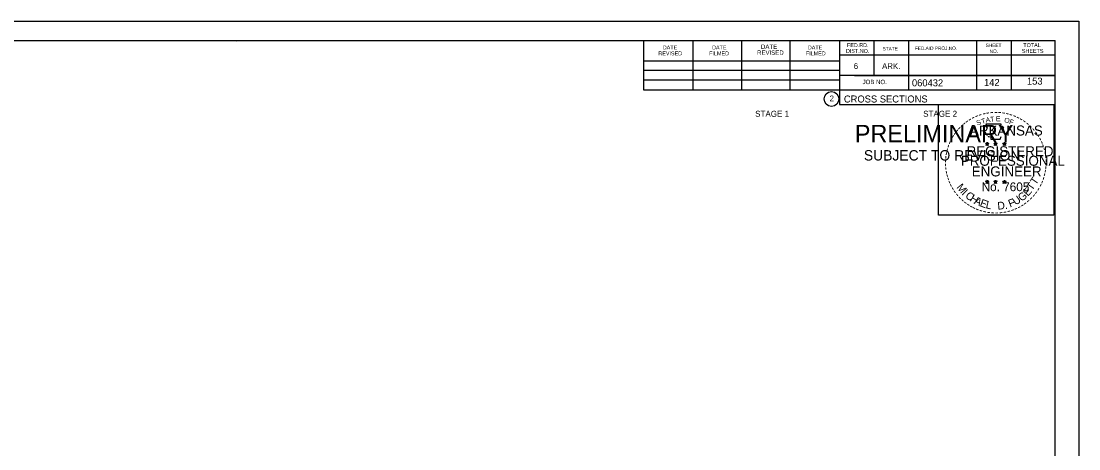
# Model space of a CAD drawing. Extents: x 1538688 to 1540766, y 656250 to 671912.
# Drawn here: x 1538809.6 to 1539021.1, y 670759.4 to 670844.9 of the extents above; entities that cross this region are included whole.
import ezdxf

# ---------------------------------------------------------------- set-up
doc = ezdxf.new("R2010")
doc.units = 0
for name, color, linetype in [('26', 7, 'Continuous'), ('7', 7, 'Continuous'), ('8', 7, 'Continuous'), ('9', 7, 'Continuous'), ('Default', 7, 'Continuous'), ('RipRap', 7, 'Continuous')]:
    doc.layers.add(name, color=color, linetype=linetype)

msp = doc.modelspace()

# ---------------------------------------------------------------- linework, layer by layer
at = {"layer": '26'}
msp.add_line((1538687.78, 670844.88), (1539021.11, 670844.88), dxfattribs=at)
for points in [[(1538687.77, 670844.88), (1539021.11, 670844.88), (1539021.11, 670631.54), (1538687.77, 670631.54)], [(1538993.03, 670828.22), (1539016.13, 670828.22), (1539016.13, 670806.07), (1538993.03, 670806.07)]]:
    msp.add_lwpolyline(points, close=True, dxfattribs=at)
at = {"layer": '8'}
for p, q in [((1539002.44, 670820.43), (1539002.79, 670820.32)), ((1539002.44, 670820.43), (1539002.69, 670820.39)), ((1539002.44, 670820.43), (1539002.68, 670820.31)), ((1539002.57, 670820.02), (1539002.79, 670820.32)), ((1539002.57, 670820.02), (1539002.7, 670820.27)), ((1539002.57, 670820.02), (1539002.79, 670820.24)), ((1539002.79, 670820.69), (1539002.75, 670820.43)), ((1539002.79, 670820.32), (1539002.79, 670820.69)), ((1539002.79, 670820.69), (1539002.84, 670820.44)), ((1539003.13, 670820.43), (1539002.79, 670820.32)), ((1539003, 670820.02), (1539002.79, 670820.32)), ((1539003, 670820.02), (1539002.79, 670820.24)), ((1539003.13, 670820.43), (1539002.85, 670820.38)), ((1539003, 670820.02), (1539002.86, 670820.32)), ((1539003.13, 670820.43), (1539002.93, 670820.33)), ((1539004.11, 670820.43), (1539004.46, 670820.32)), ((1539004.11, 670820.43), (1539004.36, 670820.39)), ((1539004.11, 670820.43), (1539004.35, 670820.31)), ((1539004.24, 670820.02), (1539004.46, 670820.32)), ((1539004.24, 670820.02), (1539004.37, 670820.27)), ((1539004.24, 670820.02), (1539004.46, 670820.24)), ((1539004.46, 670820.69), (1539004.42, 670820.43)), ((1539004.46, 670820.32), (1539004.46, 670820.69)), ((1539004.46, 670820.69), (1539004.51, 670820.44)), ((1539004.8, 670820.43), (1539004.46, 670820.32)), ((1539004.67, 670820.02), (1539004.46, 670820.32)), ((1539004.67, 670820.02), (1539004.46, 670820.24)), ((1539004.8, 670820.43), (1539004.52, 670820.38)), ((1539004.67, 670820.02), (1539004.53, 670820.32)), ((1539004.8, 670820.43), (1539004.6, 670820.33)), ((1539005.87, 670820.42), (1539006.22, 670820.31)), ((1539005.87, 670820.42), (1539006.13, 670820.38)), ((1539005.87, 670820.42), (1539006.11, 670820.3)), ((1539006.01, 670820.01), (1539006.22, 670820.31)), ((1539006.01, 670820.01), (1539006.13, 670820.26)), ((1539006.01, 670820.01), (1539006.22, 670820.23)), ((1539006.22, 670820.67), (1539006.18, 670820.42)), ((1539006.22, 670820.31), (1539006.22, 670820.67)), ((1539006.22, 670820.67), (1539006.27, 670820.42)), ((1539006.57, 670820.42), (1539006.22, 670820.31)), ((1539006.43, 670820.01), (1539006.22, 670820.31)), ((1539006.43, 670820.01), (1539006.22, 670820.23)), ((1539006.57, 670820.42), (1539006.28, 670820.37)), ((1539006.43, 670820.01), (1539006.3, 670820.3)), ((1539006.57, 670820.42), (1539006.36, 670820.32)), ((1539002.43, 670812.86), (1539002.78, 670812.75)), ((1539002.43, 670812.86), (1539002.69, 670812.81)), ((1539002.43, 670812.86), (1539002.67, 670812.74)), ((1539002.57, 670812.45), (1539002.78, 670812.75)), ((1539002.57, 670812.45), (1539002.69, 670812.7)), ((1539002.57, 670812.45), (1539002.78, 670812.67)), ((1539002.78, 670813.11), (1539002.74, 670812.86)), ((1539002.78, 670812.75), (1539002.78, 670813.11)), ((1539002.78, 670813.11), (1539002.83, 670812.86)), ((1539003.13, 670812.86), (1539002.78, 670812.75)), ((1539003, 670812.45), (1539002.78, 670812.75)), ((1539003, 670812.45), (1539002.78, 670812.67)), ((1539003.13, 670812.86), (1539002.84, 670812.81)), ((1539003, 670812.45), (1539002.86, 670812.74)), ((1539003.13, 670812.86), (1539002.93, 670812.76)), ((1539004.1, 670812.86), (1539004.45, 670812.75)), ((1539004.1, 670812.86), (1539004.36, 670812.81)), ((1539004.1, 670812.86), (1539004.34, 670812.74)), ((1539004.24, 670812.45), (1539004.45, 670812.75)), ((1539004.24, 670812.45), (1539004.36, 670812.7)), ((1539004.24, 670812.45), (1539004.45, 670812.67)), ((1539004.45, 670813.11), (1539004.41, 670812.86)), ((1539004.45, 670812.75), (1539004.45, 670813.11)), ((1539004.45, 670813.11), (1539004.5, 670812.86)), ((1539004.8, 670812.86), (1539004.45, 670812.75)), ((1539004.67, 670812.45), (1539004.45, 670812.75)), ((1539004.67, 670812.45), (1539004.45, 670812.67)), ((1539004.8, 670812.86), (1539004.51, 670812.81)), ((1539004.67, 670812.45), (1539004.53, 670812.74)), ((1539004.8, 670812.86), (1539004.6, 670812.76)), ((1539005.87, 670812.85), (1539006.22, 670812.74)), ((1539005.87, 670812.85), (1539006.12, 670812.8)), ((1539005.87, 670812.85), (1539006.11, 670812.73)), ((1539006, 670812.44), (1539006.22, 670812.74)), ((1539006, 670812.44), (1539006.13, 670812.69)), ((1539006, 670812.44), (1539006.22, 670812.66)), ((1539006.22, 670813.1), (1539006.18, 670812.85)), ((1539006.22, 670812.74), (1539006.22, 670813.1)), ((1539006.22, 670813.1), (1539006.27, 670812.85)), ((1539006.57, 670812.85), (1539006.22, 670812.74)), ((1539006.43, 670812.44), (1539006.22, 670812.74)), ((1539006.43, 670812.44), (1539006.22, 670812.66)), ((1539006.57, 670812.85), (1539006.28, 670812.8)), ((1539006.43, 670812.44), (1539006.3, 670812.73)), ((1539006.57, 670812.85), (1539006.36, 670812.75))]:
    msp.add_line(p, q, dxfattribs=at)
for points in [[(1539002.48, 670824.31), (1539002.75, 670823.48)], [(1539005.99, 670823.39), (1539006.13, 670823.67), (1539005.45, 670823.65), (1539005.6, 670824.31), (1539002.48, 670824.31)], [(1539002.79, 670820.69), (1539003, 670820.02), (1539002.44, 670820.43), (1539003.13, 670820.43), (1539002.57, 670820.02), (1539002.79, 670820.69)], [(1539002.97, 670821.89), (1539002.97, 670821.8), (1539003.53, 670821.78), (1539003.48, 670821.31), (1539005.35, 670821.31), (1539005.55, 670821.84)], [(1539004.46, 670820.69), (1539004.67, 670820.02), (1539004.11, 670820.43), (1539004.8, 670820.43), (1539004.24, 670820.02), (1539004.46, 670820.69)], [(1539006.22, 670820.67), (1539006.43, 670820.01), (1539005.87, 670820.42), (1539006.57, 670820.42), (1539006.01, 670820.01), (1539006.22, 670820.67)], [(1539002.78, 670813.11), (1539003, 670812.45), (1539002.43, 670812.86), (1539003.13, 670812.86), (1539002.57, 670812.45), (1539002.78, 670813.11)], [(1539004.45, 670813.11), (1539004.67, 670812.45), (1539004.1, 670812.86), (1539004.8, 670812.86), (1539004.24, 670812.45), (1539004.45, 670813.11)], [(1539006.22, 670813.1), (1539006.43, 670812.44), (1539005.87, 670812.85), (1539006.57, 670812.85), (1539006, 670812.44), (1539006.22, 670813.1)]]:
    msp.add_lwpolyline(points, dxfattribs=at)
for centre, radius in [((1539002.79, 670820.32), 0.172), ((1539002.79, 670820.32), 0.145), ((1539002.79, 670820.32), 0.116), ((1539002.79, 670820.32), 0.0991), ((1539002.79, 670820.32), 0.0747), ((1539002.79, 670820.32), 0.0495), ((1539002.79, 670820.32), 0.0296), ((1539004.46, 670820.32), 0.172), ((1539004.46, 670820.32), 0.145), ((1539004.46, 670820.32), 0.116), ((1539004.46, 670820.32), 0.0991), ((1539004.46, 670820.32), 0.0747), ((1539004.46, 670820.32), 0.0495), ((1539004.46, 670820.32), 0.0296), ((1539006.22, 670820.31), 0.172), ((1539006.22, 670820.31), 0.145), ((1539006.22, 670820.31), 0.116), ((1539006.22, 670820.31), 0.0991), ((1539006.22, 670820.31), 0.0747), ((1539006.22, 670820.31), 0.0495), ((1539006.22, 670820.31), 0.0296), ((1539002.78, 670812.75), 0.172), ((1539002.78, 670812.75), 0.145), ((1539002.78, 670812.75), 0.116), ((1539002.78, 670812.75), 0.0991), ((1539002.78, 670812.75), 0.0747), ((1539002.78, 670812.75), 0.0495), ((1539002.78, 670812.75), 0.0296), ((1539004.45, 670812.75), 0.172), ((1539004.45, 670812.75), 0.145), ((1539004.45, 670812.75), 0.116), ((1539004.45, 670812.75), 0.0991), ((1539004.45, 670812.75), 0.0747), ((1539004.45, 670812.75), 0.0495), ((1539004.45, 670812.75), 0.0296), ((1539006.22, 670812.74), 0.172), ((1539006.22, 670812.74), 0.145), ((1539006.22, 670812.74), 0.116), ((1539006.22, 670812.74), 0.0991), ((1539006.22, 670812.74), 0.0747), ((1539006.22, 670812.74), 0.0495), ((1539006.22, 670812.74), 0.0296)]:
    msp.add_circle(centre, radius, dxfattribs=at)
at = {"layer": 'RipRap'}
for p, q in [((1538700.18, 670840.99), (1539016.36, 670840.99)), ((1538852.7, 670840.73), (1538852.7, 670840.73)), ((1538852.7, 670840.73), (1538852.7, 670840.73)), ((1538934.1, 670831.11), (1538934.1, 670840.99)), ((1538943.96, 670831.11), (1538943.96, 670840.79)), ((1538953.72, 670831.11), (1538953.72, 670840.79)), ((1538963.4, 670831.11), (1538963.4, 670840.79)), ((1538973.26, 670840.99), (1538973.26, 670828.19)), ((1538980.1, 670840.99), (1538980.1, 670834.05)), ((1538987.04, 670840.99), (1538987.04, 670831.11)), ((1539000.62, 670840.99), (1539000.62, 670831.11)), ((1539007.56, 670840.99), (1539007.56, 670831.11)), ((1539016.36, 670635.53), (1539016.36, 670840.99)), ((1538934.1, 670836.97), (1538973.26, 670836.97)), ((1539016.36, 670838.05), (1538973.26, 670838.05)), ((1539016.36, 670838.07), (1539016.36, 670838.07)), ((1538934.1, 670835.11), (1538973.26, 670835.11)), ((1538934.1, 670831.11), (1538934.1, 670833.17)), ((1538934.1, 670833.17), (1538973.26, 670833.17)), ((1539016.36, 670834.05), (1538973.26, 670834.05)), ((1538976.22, 670834.05), (1539016.36, 670834.05)), ((1539016.36, 670831.11), (1538934.1, 670831.11)), ((1538973.26, 670828.19), (1539016.36, 670828.19))]:
    msp.add_line(p, q, dxfattribs=at)
msp.add_circle((1538971.64, 670829.32), 1.47, dxfattribs=at)

# ---------------------------------------------------------------- texts
at = {"layer": '7'}
for s, p in [('142', (1539002.14, 670831.93)), ('153', (1539010.73, 670832.19))]:
    msp.add_text(s, height=1.4, dxfattribs=at).set_placement(p)
at = {"layer": '8'}
for s, height, rotation, p in [('-', 1.6, 13.6301, (1539001.98, 670825.68)), ('-', 1.6, 10.2193, (1539002.66, 670825.84)), ('-', 1.6, 5.8968, (1539003.38, 670825.95)), ('-', 1.6, 0.1862, (1539004.16, 670826.02)), ('-', 1.6, 357.743, (1539004.88, 670826.01)), ('-', 1.6, 352.1617, (1539005.62, 670825.95)), ('-', 1.6, 347.2049, (1539006.34, 670825.84)), ('-', 1.6, 342.3362, (1539006.98, 670825.68)), ('-', 1.6, 42.9622, (1538997.88, 670823.29)), ('-', 1.6, 38.9507, (1538998.31, 670823.71)), ('-', 1.6, 36.2317, (1538998.79, 670824.09)), ('-', 1.6, 34.0636, (1538999.36, 670824.48)), ('-', 1.6, 28.7918, (1538999.96, 670824.85)), ('-', 1.6, 24.3072, (1539000.59, 670825.17)), ('S', 1, 21.594, (1539000.83, 670823.99)), ('-', 1.6, 19.1761, (1539001.23, 670825.44)), ('T', 1, 16.4036, (1539001.75, 670824.32)), ('A', 1, 11.2132, (1539002.57, 670824.57)), ('T', 1, 6.0228, (1539003.42, 670824.74)), ('E', 1, 0.8323, (1539004.53, 670824.85)), ('O', 1, 350.4515, (1539006.13, 670824.64)), ('F', 1, 340.0707, (1539007.09, 670824.41)), ('-', 1.6, 337.8551, (1539007.71, 670825.46)), ('-', 1.6, 334.1211, (1539008.34, 670825.19)), ('-', 1.6, 329.6409, (1539008.92, 670824.91)), ('-', 1.6, 325.8627, (1539009.57, 670824.55)), ('-', 1.6, 320.5297, (1539010.18, 670824.12)), ('-', 1.6, 58.0706, (1538996.29, 670821.23)), ('-', 1.6, 54.2325, (1538996.61, 670821.76)), ('-', 1.6, 50.6142, (1538997.03, 670822.33)), ('-', 1.6, 48.423, (1538997.43, 670822.81)), ('ARKANSAS', 2, 360, (1538999.33, 670822.02)), ('-', 1.6, 315.5786, (1539010.77, 670823.63)), ('-', 1.6, 309.8797, (1539011.34, 670823.08)), ('-', 1.6, 306.6522, (1539011.87, 670822.48)), ('-', 1.4, 303.6753, (1539012.35, 670821.91)), ('-', 1.6, 72.3945, (1538995.5, 670819.38)), ('-', 1.6, 67.7743, (1538995.72, 670820.01)), ('-', 1.6, 62.8713, (1538995.97, 670820.62)), ('DWB', 0.01, 360, (1539002.77, 670820.32)), ('DWB', 0.01, 360, (1539004.44, 670820.32)), ('DWB', 0.01, 360, (1539006.21, 670820.3)), ('-', 1.6, 299.6684, (1539012.67, 670821.31)), ('-', 1.6, 294.6628, (1539013, 670820.69)), ('-', 1.6, 290.5728, (1539013.25, 670820.12)), ('-', 1.6, 85.1863, (1538995.09, 670817.26)), ('-', 1.6, 81.2013, (1538995.17, 670817.95)), ('-', 1.6, 75.461, (1538995.3, 670818.66)), ('PROFESSIONAL', 2, 360, (1538997.51, 670815.97)), ('REGISTERED', 2, 360, (1538998.65, 670817.87)), ('-', 1.6, 285.1233, (1539013.49, 670819.54)), ('-', 1.6, 280.5493, (1539013.69, 670818.79)), ('-', 1.6, 276.5962, (1539013.85, 670818.03)), ('-', 1.6, 94.1959, (1538995.1, 670815.83)), ('-', 1.6, 89.0622, (1538995.07, 670816.56)), ('ENGINEER', 2, 360, (1538999.69, 670813.84)), ('-', 1.6, 263.5172, (1539013.93, 670816.01)), ('-', 1.6, 274.3301, (1539013.91, 670817.3)), ('-', 1.6, 269.9407, (1539013.94, 670816.67)), ('-', 1.6, 98.9479, (1538995.17, 670815.17)), ('-', 1.6, 101.7149, (1538995.31, 670814.43)), ('-', 1.6, 105.4578, (1538995.47, 670813.84)), ('T', 1.54, 55.055, (1539012.5, 670812.01)), ('-', 1.6, 252.8681, (1539013.56, 670813.95)), ('-', 1.6, 255.7626, (1539013.74, 670814.67)), ('-', 1.6, 260.9953, (1539013.85, 670815.35)), ('-', 1.6, 109.0874, (1538995.69, 670813.21)), ('-', 1.6, 114.0643, (1538995.94, 670812.61)), ('-', 1.6, 115.7289, (1538996.24, 670811.99)), ('-', 1.6, 120.4471, (1538996.6, 670811.41)), ('M', 1.54, 308.9175, (1538996.55, 670811.64)), ('No. 7605', 1.757, 360, (1539001.67, 670810.89)), ('DWB', 0.01, 360, (1539002.77, 670812.74)), ('DWB', 0.01, 360, (1539004.44, 670812.74)), ('DWB', 0.01, 360, (1539006.2, 670812.73)), ('E', 1.54, 48.7313, (1539010.93, 670809.77)), ('T', 1.54, 55.055, (1539011.77, 670810.89)), ('-', 1.6, 239.0712, (1539012.68, 670811.9)), ('-', 1.6, 244.6197, (1539013.08, 670812.65)), ('-', 1.6, 247.8887, (1539013.34, 670813.28)), ('-', 1.6, 125.8934, (1538997, 670810.85)), ('-', 1.6, 130.7181, (1538997.47, 670810.3)), ('-', 1.6, 134.2238, (1538997.98, 670809.75)), ('I', 1.54, 316.4636, (1538997.6, 670810.32)), ('C', 1.54, 324.0197, (1538998.27, 670809.7)), ('H', 1.54, 327.5342, (1538999.18, 670809.04)), ('A', 1.54, 332.5513, (1539000.03, 670808.5)), ('F', 1.54, 20.8202, (1539007.34, 670807.62)), ('U', 1.54, 34.4052, (1539008.47, 670808.01)), ('G', 1.54, 38.2173, (1539009.67, 670808.75)), ('-', 1.6, 225.7653, (1539011.37, 670810.12)), ('-', 1.6, 231.2538, (1539011.85, 670810.68)), ('-', 1.6, 233.8452, (1539012.28, 670811.25)), ('-', 1.6, 138.9338, (1538998.51, 670809.29)), ('-', 1.6, 144.6463, (1538999.06, 670808.88)), ('-', 1.6, 148.0898, (1538999.63, 670808.51)), ('-', 1.6, 151.5704, (1539000.2, 670808.18)), ('-', 1.6, 154.6002, (1539000.73, 670807.94)), ('-', 1.6, 158.5612, (1539001.35, 670807.68)), ('E', 1.54, 339.2068, (1539001.19, 670807.94)), ('L', 1.54, 346.2929, (1539002.38, 670807.52)), ('D.', 1.54, 5.2602, (1539004.89, 670807.18)), ('-', 1.6, 204.2516, (1539008.59, 670808.08)), ('-', 1.6, 207.3568, (1539009.21, 670808.4)), ('-', 1.6, 212.2491, (1539009.77, 670808.75)), ('-', 1.6, 215.7363, (1539010.3, 670809.14)), ('-', 1.6, 221.0851, (1539010.85, 670809.61)), ('-', 1.6, 162.7983, (1539002.04, 670807.47)), ('-', 1.6, 167.5555, (1539002.75, 670807.31)), ('-', 1.6, 173.1155, (1539003.52, 670807.2)), ('-', 1.6, 176.5183, (1539004.27, 670807.14)), ('-', 1.6, 181.5918, (1539005.02, 670807.16)), ('-', 1.6, 185.8167, (1539005.83, 670807.24)), ('-', 1.6, 191.2858, (1539006.56, 670807.37)), ('-', 1.6, 195.4743, (1539007.29, 670807.57)), ('-', 1.6, 200.7184, (1539007.97, 670807.81))]:
    msp.add_text(s, height=height, rotation=rotation, dxfattribs=at).set_placement(p)
at = {"layer": '9'}
for s, height, p in [('PRELIMINARY', 3.5, (1538976.31, 670820.65)), ('DWB', 0.01, (1538977.06, 670822.5)), ('SUBJECT TO REVISION', 2.0751, (1538978.12, 670817.02))]:
    msp.add_text(s, height=height, rotation=360, dxfattribs=at).set_placement(p)
at = {"layer": 'Default'}
for s, p in [('STAGE 1', (1538956.38, 670825.76)), ('STAGE 2', (1538989.98, 670825.76))]:
    msp.add_text(s, height=1.2, dxfattribs=at).set_placement(p)
at = {"layer": 'RipRap'}
for s, height, p in [('DATE', 0.782, (1538937.9, 670839.23)), ('DATE', 0.782, (1538947.76, 670839.23)), ('REVISED', 0.879, (1538956.76, 670838.15)), ('DATE', 0.879, (1538957.54, 670839.33)), ('DATE', 0.782, (1538966.92, 670839.23)), ('DIST.NO.', 0.782, (1538974.54, 670838.53)), ('FED.RD.', 0.782, (1538974.74, 670839.71)), ('STATE', 0.684, (1538981.86, 670839.03)), ('FED.AID PROJ.NO.', 0.684, (1538988.32, 670839.13)), ('SHEET', 0.684, (1539002.48, 670839.71)), ('NO.', 0.684, (1539003.26, 670838.53)), ('SHEETS', 0.782, (1539009.72, 670838.53)), ('TOTAL', 0.782, (1539010, 670839.71)), ('REVISED', 0.782, (1538937.02, 670838.05)), ('FILMED', 0.782, (1538947.18, 670838.05)), ('FILMED', 0.782, (1538966.52, 670838.05)), ('6', 1.17, (1538976.1, 670835.31)), ('ARK.', 1.172, (1538981.76, 670835.31)), ('JOB NO.', 0.879, (1538977.86, 670832.29)), ('060432', 1.4, (1538987.73, 670831.85)), ('2', 1.17, (1538971.26, 670828.84)), ('CROSS SECTIONS', 1.4, (1538974.12, 670828.62))]:
    msp.add_text(s, height=height, rotation=360, dxfattribs=at).set_placement(p)

doc.saveas('drawing.dxf')
